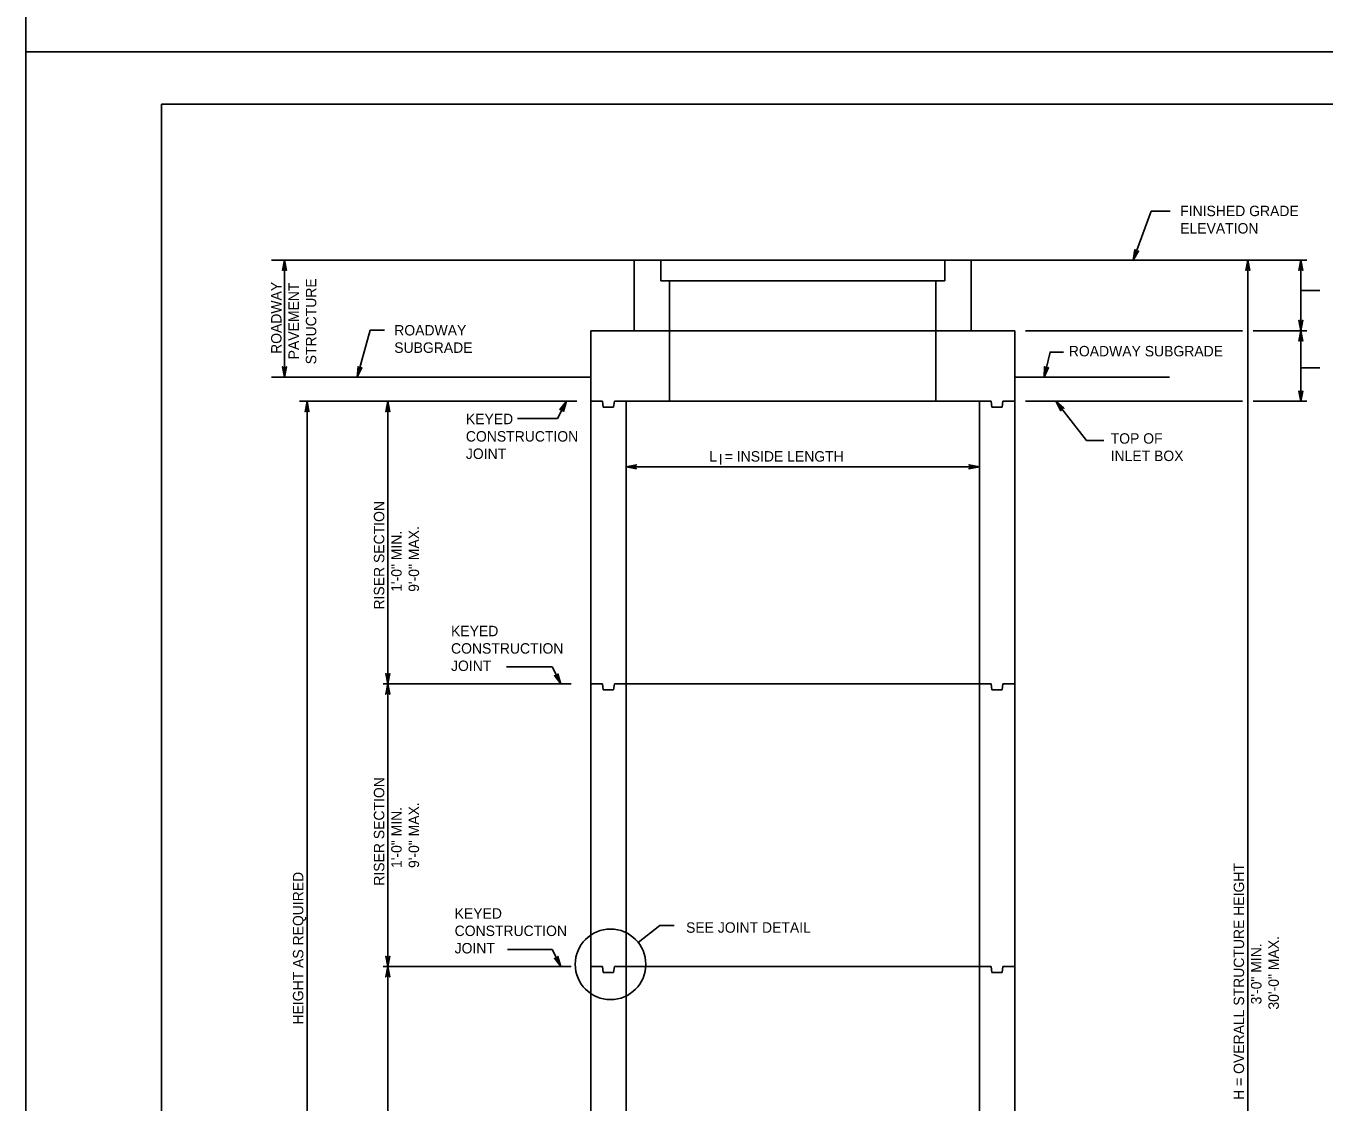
# Model space of a CAD drawing. Extents: x -6420 to 49575, y -4552 to 11624.
# Drawn here: x -6420 to -5195, y 6735 to 7751 of the extents above; entities that cross this region are included whole.
import ezdxf

# ---------------------------------------------------------------- set-up
doc = ezdxf.new("R2010")
doc.units = 0
doc.layers.add('1', color=7, linetype='Continuous')
doc.layers.add('PLT-BNDY', color=7, linetype='Continuous')

msp = doc.modelspace()

# ---------------------------------------------------------------- linework, layer by layer
at = {"layer": '1'}
for p, q in [((-5358.4, 7576.2), (-5375.5, 7530)), ((-5358.4, 7576.2), (-5340.6, 7576.2)), ((-6188.7, 7530), (-5846.3, 7530)), ((-6176.4, 7530), (-6176.4, 7419.5)), ((-5528.3, 7530), (-5846.3, 7530)), ((-5846.3, 7530), (-5846.3, 7463.3)), ((-5821.3, 7530), (-5821.3, 7510.5)), ((-5553.3, 7530), (-5553.3, 7510.5)), ((-5528.3, 7530), (-5211.6, 7530)), ((-5528.3, 7530), (-5528.3, 7463.3)), ((-5267.2, 7530), (-5267.2, 6396.7)), ((-5217.2, 7530), (-5217.2, 7396.7)), ((-5553.3, 7510.5), (-5821.3, 7510.5)), ((-5813, 7510.5), (-5813, 7396.7)), ((-5561.6, 7510.5), (-5561.6, 7396.7)), ((-5217.2, 7501.1), (-5199.4, 7501.1)), ((-6095.6, 7463.8), (-6107.8, 7419.5)), ((-6095.6, 7463.8), (-6081.9, 7463.8)), ((-5887.3, 6396.7), (-5887.3, 7463.3)), ((-5487.3, 7463.3), (-5887.3, 7463.3)), ((-5487.3, 6396.7), (-5487.3, 7463.3)), ((-5477.2, 7463.3), (-5272.2, 7463.3)), ((-5262.2, 7463.3), (-5211.6, 7463.3)), ((-5217.2, 7428.2), (-5199.4, 7428.2)), ((-6188.7, 7419.5), (-5887.3, 7419.5)), ((-5487.3, 7419.5), (-5341.3, 7419.5)), ((-6162.2, 7396.7), (-5900.5, 7396.7)), ((-6155.1, 7396.7), (-6155.1, 6396.7)), ((-6078.9, 7396.7), (-6078.9, 6396.7)), ((-5918.6, 7380.5), (-5910.4, 7396.7)), ((-5887.3, 7396.7), (-5876.2, 7396.7)), ((-5875.5, 7391.1), (-5876.2, 7396.7)), ((-5875.5, 7391.1), (-5865.8, 7391.1)), ((-5865.8, 7391.1), (-5865.1, 7396.7)), ((-5865.1, 7396.7), (-5854, 7396.7)), ((-5854, 6452.2), (-5854, 7396.7)), ((-5520.6, 7396.7), (-5854, 7396.7)), ((-5520.6, 6452.2), (-5520.6, 7396.7)), ((-5520.6, 7396.7), (-5509.5, 7396.7)), ((-5508.8, 7391.1), (-5509.5, 7396.7)), ((-5508.8, 7391.1), (-5499.1, 7391.1)), ((-5499.1, 7391.1), (-5498.4, 7396.7)), ((-5498.4, 7396.7), (-5487.3, 7396.7)), ((-5477.2, 7396.7), (-5272.2, 7396.7)), ((-5448.3, 7396.7), (-5419.4, 7359.8)), ((-5262.2, 7396.7), (-5211.6, 7396.7)), ((-5956.4, 7380.5), (-5918.6, 7380.5)), ((-5419.4, 7359.8), (-5403.1, 7359.8)), ((-5854, 7334.9), (-5520.6, 7334.9)), ((-5966.8, 7146.1), (-5923.9, 7146.1)), ((-5923.9, 7146.1), (-5915.6, 7130)), ((-6083.4, 7130), (-5905.8, 7130)), ((-5887.3, 7130), (-5876.2, 7130)), ((-5875.5, 7124.4), (-5876.2, 7130)), ((-5865.8, 7124.4), (-5865.1, 7130)), ((-5865.1, 7130), (-5854, 7130)), ((-5520.6, 7130), (-5854, 7130)), ((-5520.6, 7130), (-5509.5, 7130)), ((-5508.8, 7124.4), (-5509.5, 7130)), ((-5499.1, 7124.4), (-5498.4, 7130)), ((-5498.4, 7130), (-5487.3, 7130)), ((-5875.5, 7124.4), (-5865.8, 7124.4)), ((-5508.8, 7124.4), (-5499.1, 7124.4)), ((-5822.3, 6901.9), (-5842.5, 6886)), ((-5822.3, 6901.9), (-5808.6, 6901.9)), ((-5966, 6879.4), (-5923.9, 6879.4)), ((-5923.9, 6879.4), (-5915.6, 6863.3)), ((-6083.4, 6863.3), (-5905.8, 6863.3)), ((-5887.3, 6863.3), (-5876.2, 6863.3)), ((-5875.5, 6857.8), (-5876.2, 6863.3)), ((-5865.8, 6857.8), (-5865.1, 6863.3)), ((-5865.1, 6863.3), (-5854, 6863.3)), ((-5520.6, 6863.3), (-5854, 6863.3)), ((-5520.6, 6863.3), (-5509.5, 6863.3)), ((-5508.8, 6857.8), (-5509.5, 6863.3)), ((-5499.1, 6857.8), (-5498.4, 6863.3)), ((-5498.4, 6863.3), (-5487.3, 6863.3)), ((-5875.5, 6857.8), (-5865.8, 6857.8)), ((-5508.8, 6857.8), (-5499.1, 6857.8))]:
    msp.add_line(p, q, dxfattribs=at)
for points in [[(-3713.7, 5826.7), (-3713.7, 7677), (-6292.4, 7677), (-6292.4, 5826.7), (-3713.7, 5826.7), (-3713.7, 5913.1), (-4369.8, 5913.1), (-4369.8, 6125.3), (-3713.7, 6125.3), (-3713.7, 6220.4), (-4369.8, 6220.4), (-4369.8, 5826.7), (-4111.3, 5826.7), (-4111.3, 5913.1), (-4111.3, 5826.7), (-3858.7, 5826.7), (-3858.7, 5913.1), (-3858.7, 5872.7), (-3713.7, 5872.7)], [(-5375.5, 7530), (-5373.8, 7539.8), (-5373.7, 7539.4), (-5373.6, 7538.9), (-5373.3, 7538.6), (-5373.1, 7538.3), (-5372.8, 7538.2), (-5372.5, 7538), (-5372.2, 7537.9), (-5371.9, 7537.9), (-5371.5, 7537.9), (-5371.1, 7538), (-5370.7, 7538.3), (-5370.4, 7538.5), (-5375.5, 7530), (-5370.7, 7538.3), (-5371.1, 7538), (-5375.5, 7530), (-5371.5, 7537.9), (-5371.9, 7537.9), (-5375.5, 7530), (-5372.2, 7537.9), (-5372.5, 7538), (-5375.5, 7530), (-5372.8, 7538.2), (-5373.1, 7538.3), (-5375.5, 7530), (-5373.3, 7538.6), (-5373.6, 7538.9), (-5375.5, 7530), (-5373.7, 7539.4)], [(-6176.4, 7530), (-6174.6, 7520.2), (-6175.1, 7521), (-6175.7, 7521.3), (-6176.4, 7521.5), (-6177.1, 7521.3), (-6177.7, 7521), (-6178.2, 7520.2), (-6176.4, 7530), (-6177.7, 7521), (-6177.1, 7521.3), (-6176.4, 7530), (-6176.4, 7521.5), (-6175.7, 7521.3), (-6176.4, 7530), (-6175.1, 7521)], [(-5267.2, 7530), (-5265.4, 7520.2), (-5265.7, 7520.6), (-5265.9, 7521), (-5266.3, 7521.2), (-5266.6, 7521.3), (-5266.9, 7521.4), (-5267.2, 7521.5), (-5267.6, 7521.4), (-5267.9, 7521.3), (-5268.2, 7521.2), (-5268.6, 7521), (-5268.8, 7520.6), (-5269.1, 7520.2), (-5267.2, 7530), (-5268.8, 7520.6), (-5268.6, 7521), (-5267.2, 7530), (-5268.2, 7521.2), (-5267.9, 7521.3), (-5267.2, 7530), (-5267.6, 7521.4), (-5267.2, 7521.5), (-5267.2, 7530), (-5266.9, 7521.4), (-5266.6, 7521.3), (-5267.2, 7530), (-5266.3, 7521.2), (-5265.9, 7521), (-5267.2, 7530), (-5265.7, 7520.6)], [(-5217.2, 7530), (-5215.4, 7520.2), (-5215.7, 7520.6), (-5215.9, 7521), (-5216.3, 7521.2), (-5216.6, 7521.3), (-5216.9, 7521.4), (-5217.2, 7521.5), (-5217.6, 7521.4), (-5217.9, 7521.3), (-5218.2, 7521.2), (-5218.6, 7521), (-5218.8, 7520.6), (-5219.1, 7520.2), (-5217.2, 7530), (-5218.8, 7520.6), (-5218.6, 7521), (-5217.2, 7530), (-5218.2, 7521.2), (-5217.9, 7521.3), (-5217.2, 7530), (-5217.6, 7521.4), (-5217.2, 7521.5), (-5217.2, 7530), (-5216.9, 7521.4), (-5216.6, 7521.3), (-5217.2, 7530), (-5216.3, 7521.2), (-5215.9, 7521), (-5217.2, 7530), (-5215.7, 7520.6)], [(-5217.2, 7463.3), (-5215.4, 7473.1), (-5215.7, 7472.7), (-5215.9, 7472.4), (-5216.3, 7472.2), (-5216.6, 7472), (-5216.9, 7471.9), (-5217.2, 7471.9), (-5217.6, 7471.9), (-5217.9, 7472), (-5218.2, 7472.2), (-5218.6, 7472.4), (-5218.8, 7472.7), (-5219.1, 7473.1), (-5217.2, 7463.3), (-5218.8, 7472.7), (-5218.6, 7472.4), (-5217.2, 7463.3), (-5218.2, 7472.2), (-5217.9, 7472), (-5217.2, 7463.3), (-5217.6, 7471.9), (-5217.2, 7471.9), (-5217.2, 7463.3), (-5216.9, 7471.9), (-5216.6, 7472), (-5217.2, 7463.3), (-5216.3, 7472.2), (-5215.9, 7472.4), (-5217.2, 7463.3), (-5215.7, 7472.7)], [(-5217.2, 7463.3), (-5215.4, 7453.5), (-5215.7, 7453.9), (-5215.9, 7454.3), (-5216.3, 7454.5), (-5216.6, 7454.7), (-5216.9, 7454.7), (-5217.2, 7454.8), (-5217.6, 7454.7), (-5217.9, 7454.7), (-5218.2, 7454.5), (-5218.6, 7454.3), (-5218.8, 7453.9), (-5219.1, 7453.5), (-5217.2, 7463.3), (-5218.8, 7453.9), (-5218.6, 7454.3), (-5217.2, 7463.3), (-5218.2, 7454.5), (-5217.9, 7454.7), (-5217.2, 7463.3), (-5217.6, 7454.7), (-5217.2, 7454.8), (-5217.2, 7463.3), (-5216.9, 7454.7), (-5216.6, 7454.7), (-5217.2, 7463.3), (-5216.3, 7454.5), (-5215.9, 7454.3), (-5217.2, 7463.3), (-5215.7, 7453.9)], [(-5459.6, 7419.5), (-5453.9, 7443.1), (-5441.2, 7443.1)], [(-6176.4, 7419.5), (-6178.2, 7429.3), (-6177.7, 7428.6), (-6177.1, 7428.2), (-6176.4, 7428.1), (-6175.7, 7428.2), (-6175.1, 7428.6), (-6174.6, 7429.3), (-6176.4, 7419.5), (-6175.1, 7428.6), (-6175.7, 7428.2), (-6176.4, 7419.5), (-6176.4, 7428.1), (-6177.1, 7428.2), (-6176.4, 7419.5), (-6177.7, 7428.6)], [(-6107.8, 7419.5), (-6107, 7429.4), (-6106.7, 7428.6), (-6106.2, 7428), (-6105.6, 7427.7), (-6104.9, 7427.7), (-6104.2, 7427.9), (-6103.5, 7428.5), (-6107.8, 7419.5), (-6104.2, 7427.9), (-6104.9, 7427.7), (-6107.8, 7419.5), (-6105.6, 7427.7), (-6106.2, 7428), (-6107.8, 7419.5), (-6106.7, 7428.6)], [(-5459.6, 7419.5), (-5459.1, 7429.4), (-5458.9, 7429), (-5458.7, 7428.5), (-5458.5, 7428.3), (-5458.2, 7428), (-5457.9, 7427.9), (-5457.6, 7427.8), (-5457.3, 7427.7), (-5456.9, 7427.7), (-5456.6, 7427.8), (-5456.2, 7427.9), (-5455.9, 7428.2), (-5455.5, 7428.5), (-5459.6, 7419.5), (-5455.9, 7428.2), (-5456.2, 7427.9), (-5459.6, 7419.5), (-5456.6, 7427.8), (-5456.9, 7427.7), (-5459.6, 7419.5), (-5457.3, 7427.7), (-5457.6, 7427.8), (-5459.6, 7419.5), (-5457.9, 7427.9), (-5458.2, 7428), (-5459.6, 7419.5), (-5458.5, 7428.3), (-5458.7, 7428.5), (-5459.6, 7419.5), (-5458.9, 7429)], [(-5217.2, 7396.7), (-5215.4, 7406.4), (-5215.7, 7406.1), (-5215.9, 7405.7), (-5216.3, 7405.5), (-5216.6, 7405.3), (-5216.9, 7405.2), (-5217.2, 7405.2), (-5217.6, 7405.2), (-5217.9, 7405.3), (-5218.2, 7405.5), (-5218.6, 7405.7), (-5218.8, 7406.1), (-5219.1, 7406.4), (-5217.2, 7396.7), (-5218.8, 7406.1), (-5218.6, 7405.7), (-5217.2, 7396.7), (-5218.2, 7405.5), (-5217.9, 7405.3), (-5217.2, 7396.7), (-5217.6, 7405.2), (-5217.2, 7405.2), (-5217.2, 7396.7), (-5216.9, 7405.2), (-5216.6, 7405.3), (-5217.2, 7396.7), (-5216.3, 7405.5), (-5215.9, 7405.7), (-5217.2, 7396.7), (-5215.7, 7406.1)], [(-6155.1, 7396.7), (-6153.3, 7386.9), (-6153.5, 7387.2), (-6153.8, 7387.6), (-6154.1, 7387.8), (-6154.4, 7388), (-6154.8, 7388.1), (-6155.1, 7388.1), (-6155.4, 7388.1), (-6155.8, 7388), (-6156.1, 7387.8), (-6156.4, 7387.6), (-6156.7, 7387.2), (-6156.9, 7386.9), (-6155.1, 7396.7), (-6156.7, 7387.2), (-6156.4, 7387.6), (-6155.1, 7396.7), (-6156.1, 7387.8), (-6155.8, 7388), (-6155.1, 7396.7), (-6155.4, 7388.1), (-6155.1, 7388.1), (-6155.1, 7396.7), (-6154.8, 7388.1), (-6154.4, 7388), (-6155.1, 7396.7), (-6154.1, 7387.8), (-6153.8, 7387.6), (-6155.1, 7396.7), (-6153.5, 7387.2)], [(-6078.9, 7396.7), (-6077.1, 7386.9), (-6077.3, 7387.2), (-6077.6, 7387.6), (-6077.9, 7387.8), (-6078.3, 7388), (-6078.6, 7388.1), (-6078.9, 7388.1), (-6079.2, 7388.1), (-6079.6, 7388), (-6079.9, 7387.8), (-6080.2, 7387.6), (-6080.5, 7387.2), (-6080.8, 7386.9), (-6078.9, 7396.7), (-6080.5, 7387.2), (-6080.2, 7387.6), (-6078.9, 7396.7), (-6079.9, 7387.8), (-6079.6, 7388), (-6078.9, 7396.7), (-6079.2, 7388.1), (-6078.9, 7388.1), (-6078.9, 7396.7), (-6078.6, 7388.1), (-6078.3, 7388), (-6078.9, 7396.7), (-6077.9, 7387.8), (-6077.6, 7387.6), (-6078.9, 7396.7), (-6077.3, 7387.2)], [(-5910.4, 7396.7), (-5916.5, 7388.8), (-5916.1, 7389), (-5915.7, 7389.2), (-5915.3, 7389.2), (-5914.9, 7389.3), (-5914.6, 7389.2), (-5914.3, 7389.1), (-5914, 7388.9), (-5913.7, 7388.7), (-5913.5, 7388.3), (-5913.3, 7388), (-5913.3, 7387.6), (-5913.2, 7387.1), (-5910.4, 7396.7), (-5913.3, 7387.6), (-5913.3, 7388), (-5910.4, 7396.7), (-5913.5, 7388.3), (-5913.7, 7388.7), (-5910.4, 7396.7), (-5914, 7388.9), (-5914.3, 7389.1), (-5910.4, 7396.7), (-5914.6, 7389.2), (-5914.9, 7389.3), (-5910.4, 7396.7), (-5915.3, 7389.2), (-5915.7, 7389.2), (-5910.4, 7396.7), (-5916.1, 7389)], [(-5448.3, 7396.7), (-5440.8, 7390.1), (-5441.7, 7390.4), (-5442.4, 7390.3), (-5443, 7389.9), (-5443.5, 7389.4), (-5443.8, 7388.7), (-5443.7, 7387.8), (-5448.3, 7396.7), (-5443.8, 7388.7), (-5443.5, 7389.4), (-5448.3, 7396.7), (-5443, 7389.9), (-5442.4, 7390.3), (-5448.3, 7396.7), (-5441.7, 7390.4)], [(-5854, 7334.9), (-5844.2, 7336.8), (-5844.6, 7336.5), (-5844.9, 7336.3), (-5845.1, 7335.9), (-5845.3, 7335.6), (-5845.4, 7335.3), (-5845.4, 7334.9), (-5845.4, 7334.6), (-5845.3, 7334.3), (-5845.1, 7334), (-5844.9, 7333.6), (-5844.6, 7333.4), (-5844.2, 7333.1), (-5854, 7334.9), (-5844.6, 7333.4), (-5844.9, 7333.6), (-5854, 7334.9), (-5845.1, 7334), (-5845.3, 7334.3), (-5854, 7334.9), (-5845.4, 7334.6), (-5845.4, 7334.9), (-5854, 7334.9), (-5845.4, 7335.3), (-5845.3, 7335.6), (-5854, 7334.9), (-5845.1, 7335.9), (-5844.9, 7336.3), (-5854, 7334.9), (-5844.6, 7336.5)], [(-5520.6, 7334.9), (-5530.4, 7333.1), (-5530, 7333.4), (-5529.7, 7333.6), (-5529.5, 7334), (-5529.3, 7334.3), (-5529.2, 7334.6), (-5529.2, 7334.9), (-5529.2, 7335.3), (-5529.3, 7335.6), (-5529.5, 7335.9), (-5529.7, 7336.3), (-5530, 7336.5), (-5530.4, 7336.8), (-5520.6, 7334.9), (-5530, 7336.5), (-5529.7, 7336.3), (-5520.6, 7334.9), (-5529.5, 7335.9), (-5529.3, 7335.6), (-5520.6, 7334.9), (-5529.2, 7335.3), (-5529.2, 7334.9), (-5520.6, 7334.9), (-5529.2, 7334.6), (-5529.3, 7334.3), (-5520.6, 7334.9), (-5529.5, 7334), (-5529.7, 7333.6), (-5520.6, 7334.9), (-5530, 7333.4)], [(-6078.9, 7130), (-6077.1, 7139.8), (-6077.3, 7139.4), (-6077.6, 7139), (-6077.9, 7138.8), (-6078.3, 7138.6), (-6078.6, 7138.6), (-6078.9, 7138.5), (-6079.2, 7138.6), (-6079.6, 7138.6), (-6079.9, 7138.8), (-6080.2, 7139), (-6080.5, 7139.4), (-6080.8, 7139.8), (-6078.9, 7130), (-6080.5, 7139.4), (-6080.2, 7139), (-6078.9, 7130), (-6079.9, 7138.8), (-6079.6, 7138.6), (-6078.9, 7130), (-6079.2, 7138.6), (-6078.9, 7138.5), (-6078.9, 7130), (-6078.6, 7138.6), (-6078.3, 7138.6), (-6078.9, 7130), (-6077.9, 7138.8), (-6077.6, 7139), (-6078.9, 7130), (-6077.3, 7139.4)], [(-6078.9, 7130), (-6077.1, 7120.2), (-6077.3, 7120.6), (-6077.6, 7121), (-6077.9, 7121.2), (-6078.3, 7121.3), (-6078.6, 7121.4), (-6078.9, 7121.5), (-6079.2, 7121.4), (-6079.6, 7121.3), (-6079.9, 7121.2), (-6080.2, 7121), (-6080.5, 7120.6), (-6080.8, 7120.2), (-6078.9, 7130), (-6080.5, 7120.6), (-6080.2, 7121), (-6078.9, 7130), (-6079.9, 7121.2), (-6079.6, 7121.3), (-6078.9, 7130), (-6079.2, 7121.4), (-6078.9, 7121.5), (-6078.9, 7130), (-6078.6, 7121.4), (-6078.3, 7121.3), (-6078.9, 7130), (-6077.9, 7121.2), (-6077.6, 7121), (-6078.9, 7130), (-6077.3, 7120.6)], [(-5915.6, 7130), (-5921.7, 7137.9), (-5921.3, 7137.6), (-5920.9, 7137.4), (-5920.5, 7137.4), (-5920.1, 7137.4), (-5919.8, 7137.5), (-5919.5, 7137.6), (-5919.2, 7137.8), (-5919, 7138), (-5918.8, 7138.3), (-5918.6, 7138.6), (-5918.5, 7139.1), (-5918.4, 7139.5), (-5915.6, 7130), (-5918.5, 7139.1), (-5918.6, 7138.6), (-5915.6, 7130), (-5918.8, 7138.3), (-5919, 7138), (-5915.6, 7130), (-5919.2, 7137.8), (-5919.5, 7137.6), (-5915.6, 7130), (-5919.8, 7137.5), (-5920.1, 7137.4), (-5915.6, 7130), (-5920.5, 7137.4), (-5920.9, 7137.4), (-5915.6, 7130), (-5921.3, 7137.6)], [(-6078.9, 6863.3), (-6077.1, 6873.1), (-6077.3, 6872.7), (-6077.6, 6872.4), (-6077.9, 6872.2), (-6078.3, 6872), (-6078.6, 6871.9), (-6078.9, 6871.9), (-6079.2, 6871.9), (-6079.6, 6872), (-6079.9, 6872.2), (-6080.2, 6872.4), (-6080.5, 6872.7), (-6080.8, 6873.1), (-6078.9, 6863.3), (-6080.5, 6872.7), (-6080.2, 6872.4), (-6078.9, 6863.3), (-6079.9, 6872.2), (-6079.6, 6872), (-6078.9, 6863.3), (-6079.2, 6871.9), (-6078.9, 6871.9), (-6078.9, 6863.3), (-6078.6, 6871.9), (-6078.3, 6872), (-6078.9, 6863.3), (-6077.9, 6872.2), (-6077.6, 6872.4), (-6078.9, 6863.3), (-6077.3, 6872.7)], [(-5915.6, 6863.3), (-5921.7, 6871.2), (-5921.3, 6871), (-5920.9, 6870.8), (-5920.5, 6870.7), (-5920.1, 6870.7), (-5919.8, 6870.8), (-5919.5, 6870.9), (-5919.2, 6871.1), (-5919, 6871.3), (-5918.8, 6871.6), (-5918.6, 6872), (-5918.5, 6872.4), (-5918.4, 6872.9), (-5915.6, 6863.3), (-5918.5, 6872.4), (-5918.6, 6872), (-5915.6, 6863.3), (-5918.8, 6871.6), (-5919, 6871.3), (-5915.6, 6863.3), (-5919.2, 6871.1), (-5919.5, 6870.9), (-5915.6, 6863.3), (-5919.8, 6870.8), (-5920.1, 6870.7), (-5915.6, 6863.3), (-5920.5, 6870.7), (-5920.9, 6870.8), (-5915.6, 6863.3), (-5921.3, 6871)], [(-6078.9, 6863.3), (-6077.1, 6853.5), (-6077.3, 6853.9), (-6077.6, 6854.3), (-6077.9, 6854.5), (-6078.3, 6854.7), (-6078.6, 6854.7), (-6078.9, 6854.8), (-6079.2, 6854.7), (-6079.6, 6854.7), (-6079.9, 6854.5), (-6080.2, 6854.3), (-6080.5, 6853.9), (-6080.8, 6853.5), (-6078.9, 6863.3), (-6080.5, 6853.9), (-6080.2, 6854.3), (-6078.9, 6863.3), (-6079.9, 6854.5), (-6079.6, 6854.7), (-6078.9, 6863.3), (-6079.2, 6854.7), (-6078.9, 6854.8), (-6078.9, 6863.3), (-6078.6, 6854.7), (-6078.3, 6854.7), (-6078.9, 6863.3), (-6077.9, 6854.5), (-6077.6, 6854.3), (-6078.9, 6863.3), (-6077.3, 6853.9)]]:
    msp.add_lwpolyline(points, dxfattribs=at)
msp.add_circle((-5868.7, 6865.4), 33.3, dxfattribs=at)
at = {"layer": 'PLT-BNDY'}
for points in [[(-6420.4, 9675.1), (-3661.2, 9675.1), (-3661.2, 7726.3), (-6420.4, 7726.3)], [(-6420.4, 7726.3), (-3661.2, 7726.3), (-3661.2, 5777.4), (-6420.4, 5777.4)]]:
    msp.add_lwpolyline(points, close=True, dxfattribs=at)

# ---------------------------------------------------------------- texts
at = {"layer": '1'}
for s, height, p in [('FINISHED GRADE', 9.843, (-5331.1, 7571.4)), ('ELEVATION', 9.84, (-5331.1, 7555)), ('ROADWAY', 9.84, (-6072.8, 7458.8)), ('SUBGRADE', 9.84, (-6072.8, 7442.4)), ('ROADWAY SUBGRADE', 9.843, (-5436.2, 7439.1)), ('KEYED', 9.84, (-6005.2, 7375.1)), ('CONSTRUCTION', 9.843, (-6005.2, 7358.7)), ('TOP OF', 9.84, (-5396.7, 7356.7)), ('JOINT', 9.84, (-6005.2, 7342.3)), ('INLET BOX', 9.84, (-5396.7, 7340.3)), ('L  = INSIDE LENGTH', 9.843, (-5775.5, 7339.8)), ('I', 9.84, (-5766.7, 7337)), ('KEYED', 9.84, (-6019.2, 7175)), ('CONSTRUCTION', 9.843, (-6019.2, 7158.6)), ('JOINT', 9.84, (-6019.2, 7142.2)), ('KEYED', 9.84, (-6015.8, 6908.5)), ('CONSTRUCTION', 9.843, (-6015.8, 6892.1)), ('SEE JOINT DETAIL', 9.843, (-5797.4, 6895.2)), ('JOINT', 9.84, (-6015.8, 6875.7))]:
    msp.add_text(s, height=height, dxfattribs=at).set_placement(p)
for s, height, p in [('STRUCTURE', 9.84, (-6146.4, 7431.6)), ('ROADWAY', 9.84, (-6179.2, 7441.4)), ('PAVEMENT', 9.84, (-6162.8, 7436.3)), ('RISER SECTION', 9.843, (-6082.2, 7200.2)), ('9\'-0" MAX.', 9.84, (-6049.4, 7216.9)), ('1\'-0" MIN.', 9.84, (-6065.8, 7216.9)), ('RISER SECTION', 9.843, (-6082.2, 6939.6)), ('1\'-0" MIN.', 9.84, (-6065.8, 6956.3)), ('9\'-0" MAX.', 9.84, (-6049.4, 6956.3)), ('H = OVERALL STRUCTURE HEIGHT', 9.843, (-5270.8, 6737.5)), ('HEIGHT AS REQUIRED', 9.843, (-6158.6, 6808.6)), ('30\'-0" MAX.', 9.843, (-5238, 6822.7)), ('3\'-0" MIN.', 9.84, (-5254.4, 6827.6))]:
    msp.add_text(s, height=height, rotation=90, dxfattribs=at).set_placement(p)

doc.saveas('drawing.dxf')
